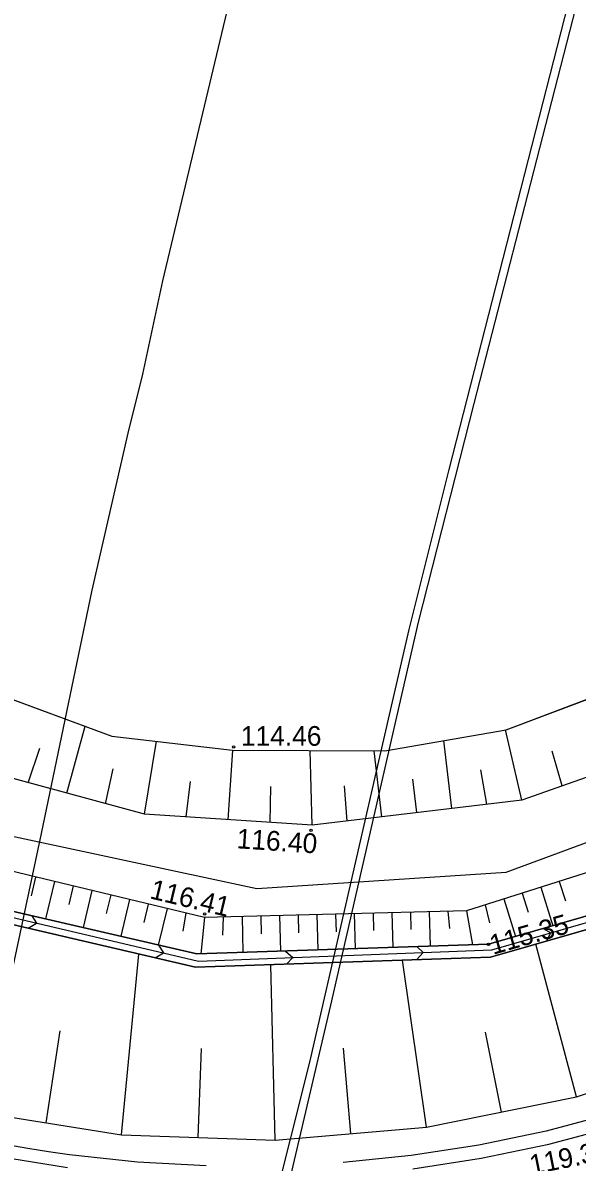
# Model space of a CAD drawing. Extents: x 6424617 to 6425697, y 5665845 to 5667190.
# Drawn here: x 6425502.01 to 6425523.12, y 5666814.14 to 5666857.51 of the extents above; entities that cross this region are included whole.
import ezdxf

# ---------------------------------------------------------------- set-up
doc = ezdxf.new("R2010")
doc.units = 0
for name, color, linetype in [('Warstwa 10', 7, 'Continuous'), ('Warstwa 12', 7, 'Continuous'), ('Warstwa 2', 7, 'Continuous'), ('Warstwa 20', 7, 'Continuous'), ('Warstwa 21', 7, 'Continuous'), ('Warstwa 25', 7, 'Continuous'), ('Warstwa 6', 7, 'Continuous'), ('Warstwa 8', 7, 'Continuous'), ('Warstwa 9', 7, 'Continuous')]:
    doc.layers.add(name, color=color, linetype=linetype)

msp = doc.modelspace()

# ---------------------------------------------------------------- linework, layer by layer
at = {"layer": 'Warstwa 10'}
msp.add_lwpolyline([(6425511.502, 5666812.229), (6425512.943, 5666817.949), (6425515.607, 5666829.564), (6425516.724, 5666834.415), (6425518.245, 5666840.499), (6425520.445, 5666849.084), (6425523.479, 5666860.949), (6425527.047, 5666874.99), (6425530.311, 5666888.044), (6425532.912, 5666898.211), (6425534.329, 5666903.258)], dxfattribs=at)
at = {"layer": 'Warstwa 12'}
for points in [[(6425499.608, 5666812.372), (6425501.312, 5666820.03), (6425502.717, 5666826.643), (6425504.653, 5666835.914), (6425506.015, 5666841.883), (6425506.579, 5666844.134), (6425507.337, 5666847.688), (6425511.705, 5666865.996), (6425515.14, 5666880.945), (6425517.137, 5666889.164), (6425519.622, 5666899.265), (6425524.222, 5666918.678), (6425526.588, 5666928.262), (6425527.475, 5666931.839)], [(6425512.165, 5666813.402), (6425513.737, 5666820.109), (6425517.071, 5666834.688), (6425519.2, 5666843.022), (6425525.117, 5666866.017), (6425529.597, 5666883.929), (6425532.42, 5666894.918), (6425537.237, 5666912.487)]]:
    msp.add_lwpolyline(points, dxfattribs=at)
at = {"layer": 'Warstwa 2'}
msp.add_lwpolyline([(6425506.88, 5666899.5), (6425503.781, 5666900.196), (6425486.964, 5666839.13), (6425494.478, 5666830.381), (6425496.276, 5666828.558), (6425500.644, 5666826.749), (6425510.918, 5666824.552), (6425520.412, 5666825.171), (6425529.858, 5666828.662), (6425537.889, 5666834.639), (6425544.658, 5666842.259), (6425549.605, 5666852.483), (6425550.773, 5666856.833), (6425551.852, 5666866.697), (6425550.934, 5666876.787), (6425548.326, 5666886.387), (6425542.173, 5666894.101), (6425528.149, 5666899.626), (6425515.187, 5666901.43), (6425512.303, 5666898.502), (6425510.878, 5666898.777)], dxfattribs=at)
at = {"layer": 'Warstwa 20'}
for points in [[(6425553.362, 5666853.356), (6425550.94, 5666852.09), (6425549.89, 5666849.42), (6425546.52, 5666842.87), (6425542.73, 5666837.38), (6425535.81, 5666831.03), (6425527.38, 5666826.39), (6425518.91, 5666823.71), (6425508.93, 5666823.45), (6425498.92, 5666825.85), (6425491.94, 5666829.35), (6425482.77, 5666837.69), (6425477.07, 5666847.09), (6425474.62, 5666856.16), (6425473.75, 5666866.03), (6425474.86, 5666875.89), (6425476.95, 5666886.84), (6425486.39, 5666917.66), (6425485.183, 5666918.688), (6425484.95, 5666918.78)], [(6425527.173, 5666830.091), (6425521.012, 5666827.921), (6425513.022, 5666826.965), (6425506.638, 5666827.381), (6425500.735, 5666828.978), (6425495.602, 5666831.701), (6425492.469, 5666836.579), (6425491.597, 5666841.997), (6425492.669, 5666848.17), (6425494.303, 5666855.052), (6425496.377, 5666864.638), (6425499.03, 5666874.163), (6425501.822, 5666883.666), (6425504.791, 5666895.166), (6425507.053, 5666899.127)], [(6425461.776, 5666863.542), (6425462.587, 5666855.825), (6425463.836, 5666850.201), (6425464.965, 5666846.225), (6425466.204, 5666842.856), (6425470.084, 5666836.133), (6425472.923, 5666832.458), (6425475.027, 5666830.092), (6425479.556, 5666825.924), (6425484.798, 5666822.213), (6425488.384, 5666820.211), (6425492.62, 5666818.321), (6425496.943, 5666816.862), (6425500.032, 5666816.086), (6425505.767, 5666815.182), (6425511.615, 5666814.977), (6425517.376, 5666815.473), (6425523.099, 5666816.62), (6425528.634, 5666818.471)]]:
    msp.add_lwpolyline(points, dxfattribs=at)
at = {"layer": 'Warstwa 21'}
for points in [[(6425484.95, 5666918.78), (6425484.833, 5666917.264), (6425485.3, 5666917.095), (6425478.237, 5666897.116), (6425475.766, 5666887.097), (6425473.486, 5666876.065), (6425472.598, 5666865.688), (6425473.371, 5666855.87), (6425475.777, 5666846.714), (6425481.602, 5666836.906), (6425490.809, 5666828.287), (6425498.233, 5666824.471), (6425508.632, 5666822.063), (6425519.743, 5666822.432), (6425527.817, 5666824.757), (6425536.828, 5666829.656), (6425543.832, 5666835.802), (6425548.243, 5666841.884), (6425551.55, 5666848.658), (6425553.362, 5666853.356)], [(6425528.009, 5666824.294), (6425519.824, 5666821.941), (6425508.583, 5666821.554), (6425498.064, 5666824.004), (6425490.521, 5666827.872), (6425481.216, 5666836.593), (6425475.303, 5666846.513), (6425472.88, 5666855.789), (6425472.098, 5666865.687), (6425472.997, 5666876.134), (6425475.278, 5666887.206), (6425477.76, 5666897.255), (6425484.833, 5666917.264)], [(6425507.053, 5666899.127), (6425505.53, 5666891.812), (6425504.069, 5666884.586), (6425503.174, 5666880.42), (6425501.832, 5666873.682), (6425500.85, 5666868.589), (6425500.275, 5666865.548), (6425499.288, 5666861.334), (6425498.064, 5666856.115), (6425496.122, 5666847.767), (6425494.952, 5666842.767), (6425495.156, 5666838.572), (6425496.67, 5666834.863), (6425499.002, 5666832.72), (6425505.401, 5666830.354), (6425509.993, 5666829.821), (6425515.794, 5666829.796), (6425520.41, 5666830.593), (6425526.02, 5666832.712)]]:
    msp.add_lwpolyline(points, dxfattribs=at)
at = {"layer": 'Warstwa 25'}
for centre in [(6425510.035, 5666829.946), (6425512.986, 5666826.766), (6425508.932, 5666823.588), (6425519.743, 5666822.432)]:
    msp.add_circle(centre, 0.045, dxfattribs=at)
at = {"layer": 'Warstwa 6'}
for points in [[(6425551.962, 5666836.178), (6425551.341, 5666835.232), (6425549.444, 5666832.706), (6425547.391, 5666830.305), (6425545.191, 5666828.037), (6425542.853, 5666825.913), (6425540.386, 5666823.94), (6425540.171, 5666824.204), (6425539.522, 5666823.706), (6425539.464, 5666823.277), (6425538.173, 5666822.38), (6425536.853, 5666821.524), (6425535.507, 5666820.711), (6425534.135, 5666819.943), (6425532.739, 5666819.218), (6425531.32, 5666818.539), (6425529.88, 5666817.906), (6425528.421, 5666817.32), (6425526.943, 5666816.781), (6425524.458, 5666815.984), (6425521.934, 5666815.319), (6425519.379, 5666814.785), (6425516.799, 5666814.385), (6425514.202, 5666814.12)], [(6425508.985, 5666813.997), (6425506.379, 5666814.14), (6425503.783, 5666814.418), (6425502.988, 5666814.532), (6425502.194, 5666814.659), (6425501.402, 5666814.798)]]:
    msp.add_lwpolyline(points, dxfattribs=at)
at = {"layer": 'Warstwa 8'}
for p, q in [((6425499.002, 5666832.72), (6425505.401, 5666830.354)), ((6425520.41, 5666830.593), (6425526.02, 5666832.712)), ((6425515.794, 5666829.796), (6425520.41, 5666830.593)), ((6425505.401, 5666830.354), (6425509.993, 5666829.821)), ((6425509.993, 5666829.821), (6425515.794, 5666829.796)), ((6425522.045, 5666814.828), (6425524.594, 5666815.502)), ((6425519.464, 5666814.289), (6425522.045, 5666814.828)), ((6425501.112, 5666814.347), (6425503.714, 5666813.929)), ((6425516.859, 5666813.885), (6425519.464, 5666814.289))]:
    msp.add_line(p, q, dxfattribs=at)
at = {"layer": 'Warstwa 9'}
for p, q in [((6425503.686, 5666828.18), (6425504.378, 5666830.732)), ((6425521.012, 5666827.921), (6425520.391, 5666830.59)), ((6425506.638, 5666827.381), (6425507.1, 5666830.157)), ((6425518.349, 5666827.602), (6425518.04, 5666830.184)), ((6425502.21, 5666828.579), (6425502.65, 5666829.894)), ((6425509.83, 5666827.173), (6425510.003, 5666829.821)), ((6425513.022, 5666826.965), (6425512.946, 5666829.808)), ((6425515.685, 5666827.284), (6425515.384, 5666829.798)), ((6425522.552, 5666828.464), (6425522.166, 5666829.788)), ((6425505.162, 5666827.78), (6425505.45, 5666829.112)), ((6425517.017, 5666827.443), (6425516.864, 5666828.717)), ((6425519.68, 5666827.762), (6425519.448, 5666829.074)), ((6425508.234, 5666827.277), (6425508.393, 5666828.633)), ((6425511.426, 5666827.069), (6425511.45, 5666828.442)), ((6425514.354, 5666827.124), (6425514.259, 5666828.464)), ((6425502.495, 5666824.992), (6425502.324, 5666824.278)), ((6425503.21, 5666824.821), (6425502.869, 5666823.398)), ((6425522.439, 5666824.826), (6425522.674, 5666824.085)), ((6425503.925, 5666824.65), (6425503.755, 5666823.941)), ((6425504.64, 5666824.479), (6425504.301, 5666823.066)), ((6425519.867, 5666822.219), (6425528.022, 5666824.573)), ((6425521.028, 5666824.38), (6425521.257, 5666823.657)), ((6425521.733, 5666824.603), (6425522.197, 5666823.139)), ((6425498.267, 5666824.234), (6425508.7, 5666821.786)), ((6425505.355, 5666824.308), (6425505.186, 5666823.604)), ((6425506.07, 5666824.136), (6425505.734, 5666822.734)), ((6425506.785, 5666823.964), (6425506.618, 5666823.266)), ((6425519.616, 5666823.933), (6425519.784, 5666823.252)), ((6425520.322, 5666824.157), (6425520.775, 5666822.729)), ((6425502.35, 5666823.518), (6425502.525, 5666823.235)), ((6425507.5, 5666823.793), (6425507.167, 5666822.402)), ((6425508.215, 5666823.622), (6425508.096, 5666822.928)), ((6425510.356, 5666823.487), (6425510.392, 5666822.121)), ((6425511.068, 5666823.506), (6425511.086, 5666822.825)), ((6425511.781, 5666823.524), (6425511.816, 5666822.169)), ((6425512.494, 5666823.542), (6425512.512, 5666822.868)), ((6425513.207, 5666823.561), (6425513.242, 5666822.216)), ((6425513.92, 5666823.58), (6425513.938, 5666822.91)), ((6425514.633, 5666823.599), (6425514.668, 5666822.264)), ((6425515.346, 5666823.618), (6425515.364, 5666822.952)), ((6425516.059, 5666823.636), (6425516.094, 5666822.311)), ((6425516.772, 5666823.654), (6425516.789, 5666822.994)), ((6425517.484, 5666823.673), (6425517.518, 5666822.358)), ((6425518.197, 5666823.692), (6425518.26, 5666823.038)), ((6425518.91, 5666823.71), (6425519.128, 5666822.412)), ((6425502.209, 5666823.039), (6425502.525, 5666823.235)), ((6425508.93, 5666823.45), (6425508.785, 5666822.068)), ((6425509.643, 5666823.468), (6425509.616, 5666822.782)), ((6425521.828, 5666823.032), (6425522.123, 5666822.87)), ((6425521.947, 5666822.551), (6425522.123, 5666822.87)), ((6425507.174, 5666822.401), (6425507.36, 5666822.1)), ((6425508.7, 5666821.786), (6425519.867, 5666822.219)), ((6425517.009, 5666822.341), (6425517.25, 5666822.117)), ((6425523.099, 5666816.62), (6425521.549, 5666822.437)), ((6425505.767, 5666815.182), (6425506.429, 5666822.056)), ((6425507.054, 5666821.91), (6425507.36, 5666822.1)), ((6425512.017, 5666822.175), (6425512.288, 5666821.925)), ((6425512.055, 5666821.674), (6425512.288, 5666821.925)), ((6425517.376, 5666815.473), (6425516.467, 5666821.825)), ((6425516.997, 5666821.844), (6425517.25, 5666822.117)), ((6425511.615, 5666814.977), (6425511.448, 5666821.653)), ((6425502.899, 5666815.634), (6425503.428, 5666819.133)), ((6425520.238, 5666816.046), (6425519.623, 5666819.089)), ((6425508.691, 5666815.08), (6425508.815, 5666818.467)), ((6425514.496, 5666815.225), (6425514.226, 5666818.482))]:
    msp.add_line(p, q, dxfattribs=at)
for points in [[(6425527.38, 5666826.39), (6425518.91, 5666823.71), (6425508.93, 5666823.45), (6425498.92, 5666825.85), (6425491.94, 5666829.35), (6425482.77, 5666837.69), (6425477.07, 5666847.09), (6425474.62, 5666856.16), (6425473.75, 5666866.03), (6425474.86, 5666875.89), (6425476.95, 5666886.84), (6425486.39, 5666917.66)], [(6425484.833, 5666917.264), (6425477.76, 5666897.255), (6425475.278, 5666887.206), (6425472.997, 5666876.134), (6425472.098, 5666865.687), (6425472.88, 5666855.789), (6425475.303, 5666846.513), (6425481.216, 5666836.593), (6425490.521, 5666827.872), (6425498.064, 5666824.004), (6425508.583, 5666821.554), (6425519.824, 5666821.941), (6425528.009, 5666824.294)], [(6425528.009, 5666824.294), (6425519.824, 5666821.941), (6425508.583, 5666821.554), (6425498.064, 5666824.004), (6425490.521, 5666827.872), (6425481.216, 5666836.593), (6425475.303, 5666846.513), (6425472.88, 5666855.789), (6425472.098, 5666865.687), (6425472.997, 5666876.134), (6425475.278, 5666887.206), (6425477.76, 5666897.255), (6425484.833, 5666917.264)], [(6425527.817, 5666824.757), (6425519.743, 5666822.432), (6425508.632, 5666822.063), (6425498.233, 5666824.471), (6425490.809, 5666828.287), (6425481.602, 5666836.906), (6425475.777, 5666846.714), (6425473.371, 5666855.87), (6425472.598, 5666865.688), (6425473.486, 5666876.065), (6425475.766, 5666887.097), (6425478.237, 5666897.116), (6425485.3, 5666917.095)], [(6425485.3, 5666917.095), (6425478.237, 5666897.116), (6425475.766, 5666887.097), (6425473.486, 5666876.065), (6425472.598, 5666865.688), (6425473.371, 5666855.87), (6425475.777, 5666846.714), (6425481.602, 5666836.906), (6425490.809, 5666828.287), (6425498.233, 5666824.471), (6425508.632, 5666822.063), (6425519.743, 5666822.432), (6425527.817, 5666824.757)], [(6425527.173, 5666830.091), (6425521.012, 5666827.921), (6425513.022, 5666826.965), (6425506.638, 5666827.381), (6425500.735, 5666828.978), (6425495.602, 5666831.701), (6425492.469, 5666836.579), (6425491.597, 5666841.997), (6425492.669, 5666848.17), (6425494.303, 5666855.052), (6425496.377, 5666864.638)], [(6425461.776, 5666863.542), (6425462.587, 5666855.825), (6425463.836, 5666850.201), (6425464.965, 5666846.225), (6425466.204, 5666842.856), (6425470.084, 5666836.133), (6425472.923, 5666832.458), (6425475.027, 5666830.092), (6425479.556, 5666825.924), (6425484.798, 5666822.213), (6425488.384, 5666820.211), (6425492.62, 5666818.321), (6425496.943, 5666816.862), (6425500.032, 5666816.086), (6425505.767, 5666815.182), (6425511.615, 5666814.977), (6425517.376, 5666815.473), (6425523.099, 5666816.62), (6425528.634, 5666818.471)], [(6425499.288, 5666861.334), (6425498.064, 5666856.115), (6425496.122, 5666847.767), (6425494.952, 5666842.767), (6425495.156, 5666838.572), (6425496.67, 5666834.863), (6425499.002, 5666832.72), (6425505.401, 5666830.354), (6425509.993, 5666829.821), (6425515.794, 5666829.796), (6425520.41, 5666830.593), (6425526.02, 5666832.712)]]:
    msp.add_lwpolyline(points, dxfattribs=at)

# ---------------------------------------------------------------- texts
at = {"layer": 'Warstwa 25'}
msp.add_text('114.46', height=0.75, dxfattribs=at).set_placement((6425510.312, 5666829.988))
for s, rotation, p in [('116.40', 356.2709, (6425510.135, 5666826.087)), ('116.41', 346.5191, (6425506.809, 5666824.185)), ('115.35', 16.0371, (6425519.915, 5666822.027)), ('119.37', 11.3331, (6425521.39, 5666813.654))]:
    msp.add_text(s, height=0.75, rotation=rotation, dxfattribs=at).set_placement(p)

doc.saveas('drawing.dxf')
